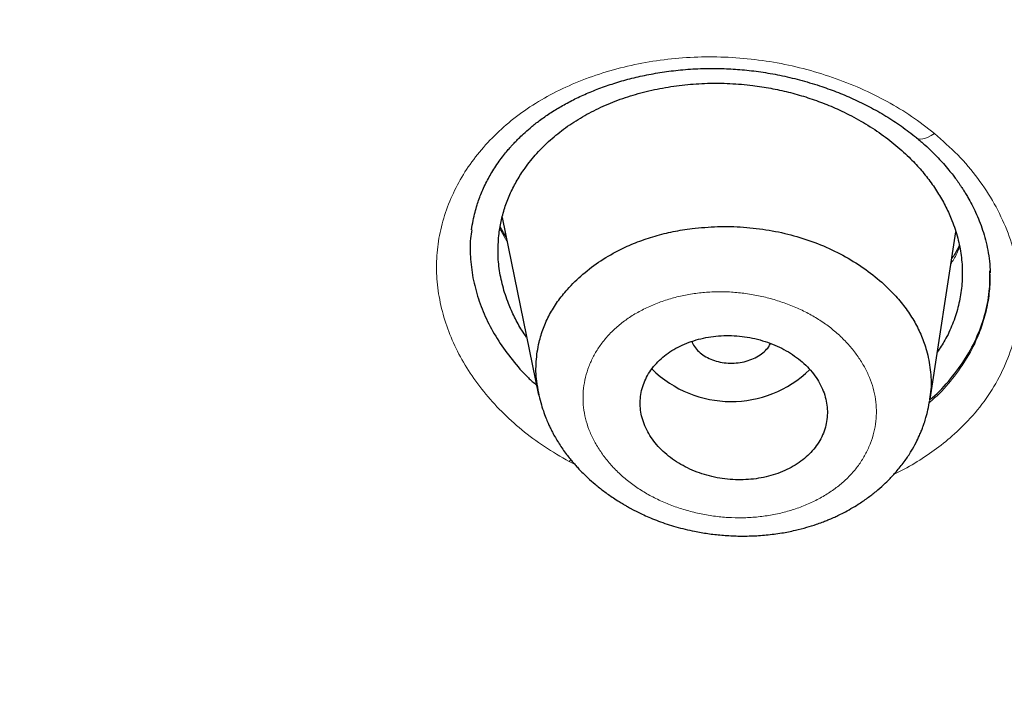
# Model space of a CAD drawing. Header units: millimetres. Extents: x 8 to 1170, y 12 to 886.
# Tile 265 of 656: x 741.11 to 750.58, y 833.02 to 839.42. Entities that reach past the tile are written whole.
import ezdxf

# ---------------------------------------------------------------- set-up
doc = ezdxf.new("R2010")
doc.units = ezdxf.units.MM

msp = doc.modelspace()

# ---------------------------------------------------------------- linework, layer by layer
at = {"color": 7, "linetype": 'Continuous', "lineweight": 30}
for p, q in [((745.7507, 837.5178), (746.0999, 835.8076)), ((749.8703, 835.7662), (750.1167, 837.3776))]:
    msp.add_line(p, q, dxfattribs=at)
at = {"color": 8, "linetype": 'Continuous', "lineweight": 0}
for p, q in [((745.7973, 837.2897), (745.7289, 837.4087)), ((746.3964, 835.1668), (746.411, 835.1838)), ((746.4479, 835.1418), (746.3964, 835.1668))]:
    msp.add_line(p, q, dxfattribs=at)
at = {"color": 8, "linetype": 'Continuous', "lineweight": 0, "flags": 128}
msp.add_lwpolyline([(749.7382, 838.2853), (749.7409, 838.2831), (749.757, 838.2747), (749.7765, 838.2712), (749.7992, 838.2727), (749.8246, 838.2792), (749.8521, 838.2905), (749.8812, 838.3064), (749.9113, 838.3265)], dxfattribs=at)
at = {"color": 7, "linetype": 'Continuous', "lineweight": 30}
msp.add_arc((747.9554, 836.8307), 1.0857, 225.28167, 314.19959, dxfattribs=at)
for points, knots in [([(727.5163, 798.6273), (726.8835, 799.0369), (725.618, 799.8563), (723.8179, 801.1604), (722.0943, 802.5167), (720.4566, 803.9275), (718.9056, 805.3885), (717.4444, 806.8974), (716.0754, 808.4512), (714.8013, 810.047), (713.6247, 811.6822), (712.5482, 813.3537), (711.5747, 815.0587), (710.7061, 816.7939), (709.9432, 818.5558), (709.287, 820.3409), (708.7384, 822.146), (708.2983, 823.9676), (707.9674, 825.8025), (707.7468, 827.6474), (707.6373, 829.4987), (707.6399, 831.3532), (707.7549, 833.2071), (707.9812, 835.057), (708.3179, 836.8995), (708.764, 838.7311), (709.3184, 840.5485), (709.9803, 842.3483), (710.7486, 844.1272), (711.6225, 845.8818), (712.6009, 847.6085), (713.6824, 849.3041), (714.8641, 850.9654), (716.1433, 852.5896), (717.5173, 854.1738), (718.9835, 855.7151), (720.5391, 857.2107), (722.1816, 858.6577), (723.9081, 860.0532), (725.716, 861.3943), (727.6023, 862.678), (729.5627, 863.9025), (731.5933, 865.0658), (733.69, 866.1658), (735.8489, 867.2008), (738.0659, 868.1687), (740.3371, 869.0676), (742.6586, 869.8956), (745.0261, 870.6506), (747.4355, 871.3308), (749.8816, 871.9354), (752.3598, 872.4638), (754.8654, 872.9152), (757.3938, 873.2888), (759.9404, 873.5845), (762.5006, 873.7996), (765.0697, 873.9407), (766.785, 873.9667), (767.6427, 873.9797)], [0, 0, 0, 0, 0.017858, 0.035716, 0.053573, 0.07143, 0.089286, 0.107143, 0.124999, 0.142856, 0.160713, 0.178571, 0.196429, 0.214287, 0.232143, 0.25, 0.267856, 0.285712, 0.303568, 0.321425, 0.339282, 0.35714, 0.374998, 0.392856, 0.410713, 0.42857, 0.446428, 0.464285, 0.482142, 0.499999, 0.517857, 0.535714, 0.553571, 0.571428, 0.589285, 0.607142, 0.624999, 0.642856, 0.660713, 0.67857, 0.696427, 0.714284, 0.732141, 0.749999, 0.767857, 0.785715, 0.803573, 0.821432, 0.83929, 0.857149, 0.875005, 0.892861, 0.910716, 0.928572, 0.946428, 0.964284, 0.982141, 1, 1, 1, 1]), ([(767.6502, 871.5797), (767.0461, 871.572), (765.8382, 871.5568), (764.0275, 871.4812), (762.2194, 871.3671), (760.4139, 871.2107), (758.6112, 871.0132), (756.8148, 870.7748), (755.08, 870.5049), (753.4114, 870.208), (751.8098, 869.8879), (750.2254, 869.5358), (748.6584, 869.1519), (747.1086, 868.7363), (745.522, 868.273), (743.903, 867.7596), (742.2567, 867.193), (740.6394, 866.5911), (739.0511, 865.9541), (737.4918, 865.2822), (735.9589, 864.5744), (734.4958, 863.852), (733.1022, 863.1192), (731.7798, 862.3812), (730.4887, 861.6173), (729.2287, 860.8275), (727.9998, 860.0119), (726.7677, 859.1468), (725.5377, 858.2306), (724.3159, 857.2617), (723.1369, 856.2663), (722.0006, 855.2445), (720.9069, 854.1964), (719.8542, 853.1205), (718.8727, 852.0501), (717.9613, 850.9898), (717.1202, 849.9461), (716.323, 848.8886), (715.5697, 847.8172), (714.8601, 846.7319), (714.1749, 845.601), (713.5193, 844.4241), (712.8987, 843.2012), (712.3315, 841.9651), (711.8175, 840.7159), (711.3567, 839.4535), (710.9487, 838.1769), (710.6042, 836.9251), (710.3196, 835.7026), (710.0914, 834.5143), (709.9112, 833.3248), (709.779, 832.134), (709.6948, 830.9416), (709.6576, 829.714), (709.6723, 828.4521), (709.7443, 827.1572), (709.8732, 825.8641), (710.0591, 824.5725), (710.3018, 823.2824), (710.6013, 821.9955), (710.9458, 820.7519), (711.3295, 819.5547), (711.7468, 818.4052), (712.209, 817.2679), (712.7162, 816.1425), (713.2686, 815.029), (713.8842, 813.8941), (714.5673, 812.7399), (715.3226, 811.5691), (716.1303, 810.4152), (716.9903, 809.2784), (717.9029, 808.1587), (718.8651, 807.0597), (719.8448, 806.0151), (720.8344, 805.0256), (721.8303, 804.0885), (722.8624, 803.174), (723.9309, 802.2819), (725.0358, 801.4124), (726.2109, 800.5405), (727.4593, 799.6694), (728.7838, 798.8027), (730.1487, 797.9655), (731.5541, 797.1581), (733.0001, 796.3805), (734.481, 795.6361), (735.9487, 794.9469), (737.3955, 794.3117), (738.8202, 793.7264), (740.2667, 793.1718), (741.7351, 792.6481), (743.2254, 792.1551), (744.7848, 791.6789), (746.4129, 791.2232), (748.1092, 790.7922), (749.8233, 790.4003), (751.5552, 790.0475), (753.3048, 789.7339), (755.0687, 789.4602), (756.7935, 789.2333), (758.4747, 789.0497), (760.1115, 788.9058), (761.7541, 788.7958), (763.4022, 788.7207), (765.0559, 788.6774), (766.1606, 788.6775), (766.7135, 788.6775)], [0, 0, 0, 0, 0.01003, 0.020054, 0.030083, 0.040124, 0.050187, 0.060282, 0.070362, 0.079553, 0.088711, 0.097842, 0.106955, 0.116055, 0.12515, 0.135215, 0.145244, 0.155247, 0.165233, 0.175211, 0.185191, 0.195231, 0.204429, 0.213609, 0.222777, 0.23194, 0.241107, 0.250284, 0.260264, 0.270231, 0.280194, 0.290164, 0.300149, 0.31016, 0.320251, 0.329484, 0.338685, 0.347862, 0.357022, 0.366175, 0.375328, 0.385279, 0.395221, 0.405163, 0.415118, 0.425096, 0.435106, 0.445185, 0.454404, 0.463594, 0.472765, 0.481925, 0.491084, 0.500249, 0.510205, 0.520158, 0.530119, 0.540101, 0.550114, 0.56017, 0.570237, 0.579425, 0.588586, 0.597726, 0.606856, 0.615983, 0.625115, 0.635087, 0.645061, 0.655045, 0.665052, 0.67509, 0.685171, 0.695207, 0.70436, 0.713496, 0.722621, 0.731743, 0.74087, 0.750008, 0.759978, 0.769956, 0.779952, 0.789974, 0.800033, 0.810138, 0.820182, 0.829338, 0.838477, 0.847605, 0.856731, 0.86586, 0.875, 0.885017, 0.895019, 0.905016, 0.915017, 0.92503, 0.935066, 0.945076, 0.954226, 0.963368, 0.97251, 0.981657, 0.990818, 1, 1, 1, 1]), ([(710.1619, 829.6907), (710.1749, 830.1932), (710.2008, 831.197), (710.3363, 832.7001), (710.5426, 834.1981), (710.8267, 835.6912), (711.1866, 837.1793), (711.6136, 838.6312), (712.1017, 840.0442), (712.6459, 841.4163), (713.2556, 842.7752), (713.9312, 844.1212), (714.6835, 845.4744), (715.5153, 846.8311), (716.4298, 848.187), (717.4134, 849.5199), (718.4663, 850.8299), (719.588, 852.1163), (720.7523, 853.3517), (721.9519, 854.5341), (723.1806, 855.6624), (724.462, 856.7597), (725.7963, 857.8259), (727.2044, 858.8763), (728.6872, 859.9077), (730.2457, 860.916), (731.8563, 861.8848), (733.5193, 862.8137), (735.2323, 863.7014), (736.9558, 864.5292), (738.682, 865.2974), (740.4056, 866.0073), (742.1615, 866.6741), (743.9495, 867.2974), (745.7974, 867.8861), (747.7048, 868.4365), (749.6714, 868.9446), (751.667, 869.4017), (753.6913, 869.8076), (755.7411, 870.1616), (757.7681, 870.4572), (759.7631, 870.6965), (761.7205, 870.882), (763.6804, 871.0183), (765.6425, 871.1053), (767.6494, 871.1437), (769.6987, 871.13), (771.7873, 871.0604), (773.8697, 870.9351), (775.9457, 870.7543), (778.0128, 870.5183), (780.0253, 870.2342), (781.9776, 869.9065), (783.867, 869.539), (785.7324, 869.1253), (787.5735, 868.6657), (789.4335, 868.1484), (791.3072, 867.5705), (793.189, 866.9289), (795.0338, 866.2379), (796.8414, 865.4977), (798.6119, 864.7086), (800.3085, 863.889), (801.9287, 863.0443), (803.4702, 862.1795), (804.9645, 861.2787), (806.4116, 860.3419), (807.843, 859.3476), (809.2531, 858.2947), (810.6355, 857.1817), (811.9582, 856.0328), (813.2214, 854.8484), (814.426, 853.6275), (815.5482, 852.3972), (816.5882, 851.1626), (817.5461, 849.93), (818.4416, 848.6758), (819.2751, 847.4), (820.0611, 846.0783), (820.7943, 844.7116), (821.469, 843.3005), (822.0708, 841.8717), (822.5999, 840.4252), (823.057, 838.9587), (823.4341, 837.5036), (823.7338, 836.0647), (823.9591, 834.6491), (824.1142, 833.2298), (824.2052, 831.8065), (824.2077, 830.8559), (824.2089, 830.3803)], [0, 0, 0, 0, 0.011674, 0.023319, 0.034953, 0.046594, 0.058259, 0.069953, 0.080961, 0.091959, 0.102962, 0.113984, 0.125039, 0.136637, 0.148231, 0.159838, 0.171475, 0.183157, 0.194877, 0.205905, 0.216918, 0.22793, 0.238954, 0.250002, 0.261585, 0.273174, 0.284784, 0.296429, 0.308126, 0.319837, 0.330846, 0.341843, 0.352841, 0.363852, 0.374887, 0.386465, 0.398061, 0.409688, 0.421363, 0.433098, 0.444853, 0.455881, 0.466873, 0.477842, 0.4888, 0.499758, 0.511447, 0.523122, 0.534797, 0.546486, 0.558206, 0.569931, 0.580933, 0.591898, 0.602839, 0.613767, 0.624694, 0.636409, 0.648098, 0.659775, 0.671455, 0.683154, 0.694888, 0.705917, 0.716904, 0.727863, 0.738806, 0.749745, 0.761427, 0.773085, 0.784734, 0.79639, 0.808067, 0.819807, 0.830858, 0.841874, 0.852868, 0.863854, 0.874847, 0.886477, 0.898088, 0.909698, 0.921323, 0.932981, 0.944738, 0.955821, 0.966873, 0.97791, 0.988948, 1, 1, 1, 1]), ([(767.1392, 811.3412), (766.8495, 811.342), (766.2723, 811.3437), (765.4107, 811.3805), (764.557, 811.4426), (763.7111, 811.5322), (762.878, 811.648), (762.0577, 811.7895), (761.2499, 811.9563), (760.4498, 812.1492), (759.658, 812.3678), (758.8775, 812.612), (758.1118, 812.8817), (757.3626, 813.1762), (756.6305, 813.4953), (755.9226, 813.8354), (755.2415, 814.1946), (754.5892, 814.5714), (753.9618, 814.9676), (753.3571, 815.3848), (752.7763, 815.8233), (752.2208, 816.2835), (751.6928, 816.7636), (751.1938, 817.2623), (750.7286, 817.7736), (750.2978, 818.2952), (749.9014, 818.8261), (749.5359, 819.3702), (749.2, 819.93), (748.8953, 820.5035), (748.6241, 821.0886), (748.389, 821.6808), (748.1894, 822.2811), (748.0269, 822.885), (747.9017, 823.4902), (747.8145, 824.0935), (747.7648, 824.6969), (747.7526, 825.3051), (747.7779, 825.9171), (747.8408, 826.5314), (747.9413, 827.142), (748.0793, 827.7489), (748.2539, 828.3485), (748.4643, 828.941), (748.7097, 829.5264), (748.9913, 830.1084), (749.3103, 830.689), (749.6646, 831.2642), (750.0532, 831.8293), (750.4724, 832.3783), (750.9222, 832.911), (751.3997, 833.4244), (751.9043, 833.9188), (752.4355, 834.3944), (752.9961, 834.8543), (753.5888, 835.3003), (754.211, 835.7304), (754.8604, 836.1421), (755.5318, 836.5317), (756.2252, 836.8991), (756.9364, 837.2423), (757.6648, 837.5616), (758.4101, 837.8575), (759.1765, 838.132), (759.9663, 838.3859), (760.7744, 838.6173), (761.5961, 838.8239), (762.4241, 839.0035), (763.2582, 839.156), (764.0936, 839.2805), (764.93, 839.3779), (765.7673, 839.4479), (766.6105, 839.4937), (767.1746, 839.502), (767.4574, 839.5062)], [0, 0, 0, 0, 0.014159, 0.028223, 0.042217, 0.056171, 0.07011, 0.083813, 0.097555, 0.111362, 0.125259, 0.139229, 0.153196, 0.167188, 0.181231, 0.195318, 0.209088, 0.222807, 0.2365, 0.250192, 0.264058, 0.277953, 0.291906, 0.305946, 0.319988, 0.333701, 0.347419, 0.361168, 0.374973, 0.389034, 0.403038, 0.417011, 0.430979, 0.445042, 0.458843, 0.472563, 0.486228, 0.499866, 0.513826, 0.527725, 0.54159, 0.55545, 0.569331, 0.583014, 0.596771, 0.610628, 0.62461, 0.638888, 0.65304, 0.667092, 0.681072, 0.695008, 0.708678, 0.722358, 0.736075, 0.749854, 0.763893, 0.77786, 0.791781, 0.805683, 0.819594, 0.833293, 0.847052, 0.860897, 0.874853, 0.88906, 0.903157, 0.91717, 0.931126, 0.945052, 0.958727, 0.972426, 0.986175, 1, 1, 1, 1]), ([(748.4192, 827.975), (748.4192, 827.9752), (748.4238, 827.9927), (748.4328, 828.0258), (748.4467, 828.0769), (748.4619, 828.1316), (748.4799, 828.1945), (748.5007, 828.2657), (748.5254, 828.3479), (748.5542, 828.4411), (748.5878, 828.5459), (748.6257, 828.6599), (748.6682, 828.783), (748.7156, 828.915), (748.7668, 829.0515), (748.8258, 829.2029), (748.8905, 829.3615), (748.9598, 829.5238), (749.0259, 829.6722), (749.0881, 829.807), (749.1458, 829.9281), (749.1992, 830.0371), (749.2516, 830.1413), (749.3077, 830.2502), (749.3711, 830.3702), (749.443, 830.5022), (749.508, 830.6182), (749.5641, 830.7158), (749.6088, 830.7923), (749.6557, 830.8713), (749.7048, 830.9526), (749.7554, 831.0348), (749.8051, 831.1144), (749.8529, 831.1895), (749.8968, 831.2575), (749.9361, 831.3176), (749.969, 831.3674), (749.9954, 831.407), (750.0162, 831.4379), (750.0359, 831.467), (750.0599, 831.5024), (750.0923, 831.5497), (750.1323, 831.6074), (750.1781, 831.6727), (750.2285, 831.7436), (750.2835, 831.8199), (750.3507, 831.9117), (750.4318, 832.0202), (750.5284, 832.1466), (750.6328, 832.2798), (750.7403, 832.4134), (750.8458, 832.5413), (750.9511, 832.666), (751.0551, 832.7863), (751.1566, 832.9012), (751.2489, 833.0036), (751.3335, 833.0958), (751.4162, 833.1844), (751.5033, 833.2763), (751.5995, 833.3759), (751.7053, 833.4835), (751.8203, 833.5981), (751.9448, 833.7193), (752.0786, 833.8469), (752.2209, 833.9791), (752.4091, 834.1498), (752.645, 834.3563), (752.9326, 834.5971), (753.2325, 834.8371), (753.4802, 835.0266), (753.6654, 835.1638), (753.779, 835.2466), (753.8813, 835.3199), (753.9719, 835.3839), (754.0462, 835.4357), (754.1056, 835.4766), (754.1514, 835.508), (754.1897, 835.5339), (754.2209, 835.555), (754.2541, 835.5771), (754.2973, 835.6061), (754.3568, 835.6458), (754.4303, 835.6943), (754.5178, 835.7516), (754.6197, 835.8175), (754.76, 835.9068), (754.9369, 836.017), (755.1461, 836.1437), (755.3584, 836.2686), (755.5719, 836.3907), (755.7865, 836.5101), (756.0022, 836.6266), (756.2959, 836.7808), (756.6692, 836.9684), (757.1242, 837.1837), (757.5802, 837.3866), (758.0383, 837.5785), (758.5002, 837.7603), (758.9608, 837.9303), (759.4198, 838.089), (759.8762, 838.2367), (760.3371, 838.3755), (760.769, 838.4965), (761.1705, 838.6016), (761.5373, 838.6916), (761.8984, 838.7745), (762.1834, 838.8357), (762.3938, 838.8787), (762.5321, 838.9062), (762.6687, 838.9325), (762.8034, 838.9578), (762.9364, 838.9819), (763.071, 839.0057), (763.2189, 839.031), (763.3872, 839.0587), (763.5798, 839.0891), (763.7924, 839.1208), (764.0252, 839.1536), (764.2783, 839.1868), (764.5519, 839.2198), (764.846, 839.2522), (765.1609, 839.2831), (765.4967, 839.3119), (765.826, 839.3358), (766.1461, 839.3552), (766.4544, 839.3703), (766.7758, 839.3822), (767.1104, 839.3909), (767.3379, 839.3931), (767.4539, 839.3942)], [0, 0, 0, 0, 0.000029, 0.00279, 0.005277, 0.008164, 0.011513, 0.01532, 0.019558, 0.024668, 0.030286, 0.03641, 0.043042, 0.050181, 0.057789, 0.065231, 0.074834, 0.083706, 0.091848, 0.09926, 0.105942, 0.111892, 0.117355, 0.123269, 0.13005, 0.137432, 0.145418, 0.149594, 0.153918, 0.158388, 0.163002, 0.16776, 0.172429, 0.176617, 0.180662, 0.184118, 0.186987, 0.189268, 0.190962, 0.192343, 0.194323, 0.197104, 0.200562, 0.204368, 0.208503, 0.212967, 0.21776, 0.224664, 0.232152, 0.240225, 0.248462, 0.256179, 0.263367, 0.271159, 0.278217, 0.284541, 0.29013, 0.295387, 0.301128, 0.307409, 0.314231, 0.321594, 0.329353, 0.337636, 0.346402, 0.355315, 0.37141, 0.387739, 0.404306, 0.421112, 0.427708, 0.43368, 0.439024, 0.443734, 0.447815, 0.45058, 0.452958, 0.45495, 0.456556, 0.457868, 0.460263, 0.463338, 0.467093, 0.471526, 0.476638, 0.482426, 0.492453, 0.502699, 0.512884, 0.523009, 0.533078, 0.543092, 0.553052, 0.573583, 0.593794, 0.613703, 0.633301, 0.652825, 0.672352, 0.690974, 0.709564, 0.728121, 0.746668, 0.761239, 0.775768, 0.789894, 0.803539, 0.808958, 0.814299, 0.81956, 0.824742, 0.829845, 0.834871, 0.840222, 0.846818, 0.854158, 0.862245, 0.871079, 0.880662, 0.890997, 0.902085, 0.913932, 0.92654, 0.939914, 0.950964, 0.962494, 0.974507, 0.987008, 1, 1, 1, 1]), ([(745.4565, 837.3976), (745.461, 837.4279), (745.4696, 837.4849), (745.4882, 837.5647), (745.508, 837.634), (745.529, 837.6958), (745.552, 837.7548), (745.5787, 837.8152), (745.609, 837.8759), (745.6428, 837.9366), (745.6798, 837.9968), (745.7205, 838.0565), (745.7615, 838.1115), (745.799, 838.1577), (745.8303, 838.194), (745.8545, 838.2207), (745.8792, 838.2471), (745.9115, 838.2802), (745.9595, 838.3262), (746.0228, 838.3822), (746.1028, 838.4459), (746.1975, 838.5129), (746.3046, 838.5798), (746.4212, 838.6436), (746.5472, 838.7037), (746.6825, 838.7592), (746.8271, 838.8095), (746.9806, 838.8537), (747.1427, 838.891), (747.3133, 838.9205), (747.4939, 838.9416), (747.6863, 838.9529), (747.8768, 838.9525), (748.0628, 838.9407), (748.2423, 838.9196), (748.4274, 838.8873), (748.6169, 838.843), (748.7982, 838.7892), (748.9697, 838.7278), (749.1306, 838.6602), (749.2898, 838.5825), (749.4456, 838.4943), (749.5974, 838.3959), (749.6909, 838.3225), (749.7382, 838.2854)], [0, 0, 0, 0, 0.023738, 0.044746, 0.063018, 0.078556, 0.093442, 0.109255, 0.125999, 0.14142, 0.15756, 0.174421, 0.190182, 0.203313, 0.213807, 0.221656, 0.226889, 0.237464, 0.251708, 0.269627, 0.291183, 0.315652, 0.341015, 0.367164, 0.394106, 0.421845, 0.450382, 0.479713, 0.509829, 0.540721, 0.5726, 0.606338, 0.642027, 0.672025, 0.703331, 0.735954, 0.769891, 0.805129, 0.835475, 0.866694, 0.898768, 0.931681, 0.965424, 1, 1, 1, 1]), ([(745.7207, 837.3621), (745.7275, 837.4063), (745.7412, 837.4951), (745.7792, 837.6255), (745.8295, 837.7529), (745.8931, 837.8761), (745.9762, 838.0044), (746.0814, 838.1351), (746.212, 838.265), (746.3593, 838.3829), (746.5222, 838.4881), (746.6985, 838.5799), (746.8867, 838.6571), (747.086, 838.7192), (747.2945, 838.7658), (747.5087, 838.7969), (747.7259, 838.8114), (747.9445, 838.8091), (748.1486, 838.7915), (748.3365, 838.7626), (748.5071, 838.7256), (748.6741, 838.6784), (748.8376, 838.621), (749.0088, 838.5488), (749.1849, 838.4593), (749.3609, 838.3502), (749.5237, 838.2293), (749.6614, 838.1063), (749.7761, 837.9847), (749.871, 837.8666), (749.9545, 837.7436), (750.0255, 837.6168), (750.0884, 837.4754), (750.1393, 837.32), (750.1727, 837.1513), (750.1841, 836.9827), (750.1737, 836.8148), (750.1423, 836.6494), (750.089, 836.4885), (750.0223, 836.3441), (749.9648, 836.2573), (749.9396, 836.2192)], [0, 0, 0, 0, 0.022303, 0.044685, 0.067192, 0.089538, 0.111815, 0.14005, 0.167917, 0.195694, 0.223661, 0.251574, 0.279342, 0.307242, 0.335545, 0.363757, 0.391623, 0.419411, 0.447394, 0.469757, 0.491986, 0.514219, 0.536597, 0.559256, 0.587088, 0.615118, 0.643166, 0.671043, 0.693341, 0.715722, 0.738228, 0.760572, 0.782843, 0.81111, 0.838988, 0.866749, 0.894669, 0.92262, 0.950398, 0.978277, 1, 1, 1, 1]), ([(749.7394, 838.2843), (749.7667, 838.2613), (749.8186, 838.2176), (749.8878, 838.1524), (749.9469, 838.0925), (750.0009, 838.0337), (750.0485, 837.9779), (750.0887, 837.9274), (750.1172, 837.8893), (750.1376, 837.861), (750.1545, 837.8369), (750.172, 837.8111), (750.1915, 837.781), (750.213, 837.7467), (750.2405, 837.7002), (750.2737, 837.6398), (750.3108, 837.5642), (750.346, 837.4819), (750.378, 837.3936), (750.4057, 837.2994), (750.4277, 837.1994), (750.4437, 837.0938), (750.4472, 837.0219), (750.449, 836.985)], [0, 0, 0, 0, 0.062421, 0.118822, 0.169274, 0.213832, 0.264141, 0.304112, 0.33379, 0.353227, 0.369797, 0.389431, 0.412127, 0.43788, 0.466688, 0.515618, 0.570945, 0.630981, 0.695575, 0.764742, 0.838509, 0.916925, 1, 1, 1, 1]), ([(745.7889, 837.3308), (745.7806, 837.3435), (745.7603, 837.3748), (745.7425, 837.4072), (745.732, 837.4264)], [0, 0, 0, 0, 0.40882, 1, 1, 1, 1]), ([(747.5787, 837.4108), (747.6606, 837.4185), (747.8245, 837.4341), (748.074, 837.4272), (748.3206, 837.3983), (748.5609, 837.3455), (748.7909, 837.2687), (749.0072, 837.1694), (749.2072, 837.0502), (749.3873, 836.9135), (749.531, 836.7743), (749.6419, 836.6385), (749.7249, 836.5098), (749.7903, 836.3759), (749.844, 836.2224), (749.8765, 836.0498), (749.885, 835.8914), (749.8693, 835.7981), (749.8641, 835.7671)], [0, 0, 0, 0, 0.069131, 0.138177, 0.206985, 0.275421, 0.343787, 0.412638, 0.481831, 0.551119, 0.620243, 0.67187, 0.723308, 0.774896, 0.826694, 0.895999, 0.965469, 1, 1, 1, 1]), ([(745.4578, 837.3981), (745.4534, 837.3704), (745.4386, 837.2768), (745.4429, 837.1134), (745.4704, 836.9109), (745.5259, 836.7102), (745.6069, 836.5146), (745.7135, 836.3252), (745.8458, 836.1443), (745.9683, 836.0025), (746.054, 835.9268), (746.0803, 835.9037)], [0, 0, 0, 0, 0.052999, 0.179422, 0.307181, 0.435049, 0.561527, 0.687984, 0.81579, 0.943678, 1, 1, 1, 1]), ([(745.9863, 836.3638), (745.9709, 836.3859), (745.9273, 836.4487), (745.8686, 836.5573), (745.8048, 836.6995), (745.7532, 836.8561), (745.7194, 837.0253), (745.7062, 837.1946), (745.7158, 837.3062), (745.7207, 837.3621)], [0, 0, 0, 0, 0.071992, 0.203944, 0.337314, 0.505312, 0.670678, 0.835026, 1, 1, 1, 1]), ([(746.1046, 835.8252), (746.0964, 835.8637), (746.0747, 835.9648), (746.0748, 836.1298), (746.099, 836.3007), (746.1453, 836.4517), (746.2049, 836.5827), (746.2825, 836.7079), (746.3872, 836.8396), (746.5242, 836.9735), (746.6979, 837.1035), (746.877, 837.2058), (747.0533, 837.2835), (747.2213, 837.3402), (747.3967, 837.3841), (747.518, 837.4019), (747.5787, 837.4108)], [0, 0, 0, 0, 0.053166, 0.139526, 0.225641, 0.289929, 0.353948, 0.418101, 0.482474, 0.568564, 0.654844, 0.741157, 0.80588, 0.870581, 0.935275, 1, 1, 1, 1]), ([(750.1508, 837.2438), (750.1507, 837.2435), (750.1353, 837.2102), (750.1108, 837.1683), (750.0839, 837.1289), (750.0772, 837.1189)], [0, 0, 0, 0, 0.004852, 0.749077, 1, 1, 1, 1]), ([(749.8635, 835.7598), (749.8724, 835.7667), (749.9503, 835.8277), (750.0702, 835.9617), (750.2184, 836.1605), (750.3307, 836.3754), (750.4081, 836.6), (750.4482, 836.8101), (750.4457, 836.945), (750.4447, 837.0018)], [0, 0, 0, 0, 0.0217443, 0.1923123, 0.3624529, 0.5347022, 0.7062088, 0.8761977, 1, 1, 1, 1]), ([(747.0794, 835.7363), (747.0802, 835.7115), (747.0816, 835.6618), (747.0971, 835.586), (747.1232, 835.5101), (747.1608, 835.4351), (747.2087, 835.3634), (747.2667, 835.2958), (747.3337, 835.2333), (747.4087, 835.1765), (747.4911, 835.1264), (747.5796, 835.0834), (747.6729, 835.048), (747.77, 835.0208), (747.8696, 835.002), (747.9704, 834.9916), (748.0713, 834.9902), (748.1709, 834.9973), (748.2682, 835.0129), (748.3617, 835.0371), (748.4506, 835.0692), (748.5337, 835.109), (748.6099, 835.1562), (748.6783, 835.2099), (748.7382, 835.2696), (748.7884, 835.3348), (748.8286, 835.4044), (748.8582, 835.4777), (748.8765, 835.5538), (748.8836, 835.6316), (748.8793, 835.7102), (748.8632, 835.7885), (748.8359, 835.8656), (748.7978, 835.9404), (748.749, 836.0119), (748.6905, 836.0792), (748.6231, 836.1414), (748.5473, 836.1977), (748.4646, 836.2474), (748.3759, 836.29), (748.2822, 836.3247), (748.1849, 836.3515), (748.0852, 836.3698), (747.9843, 836.3794), (747.8835, 836.3804), (747.784, 836.3729), (747.687, 836.3565), (747.5937, 836.3319), (747.505, 836.2994), (747.4225, 836.2589), (747.3467, 836.2114), (747.2788, 836.1574), (747.2197, 836.0972), (747.1701, 836.0319), (747.1305, 835.9623), (747.102, 835.8891), (747.0836, 835.8136), (747.0808, 835.762), (747.0794, 835.7363)], [0, 0, 0, 0, 0.017088, 0.034177, 0.052216, 0.070312, 0.088351, 0.106389, 0.124483, 0.142521, 0.160487, 0.178511, 0.196477, 0.214336, 0.23225, 0.250108, 0.267868, 0.285683, 0.303442, 0.321155, 0.338924, 0.356636, 0.374374, 0.392169, 0.409907, 0.427732, 0.445615, 0.463441, 0.481378, 0.499373, 0.517311, 0.535334, 0.553416, 0.57144, 0.589486, 0.607589, 0.625635, 0.64363, 0.661682, 0.679677, 0.697571, 0.71552, 0.733414, 0.7512, 0.769043, 0.786829, 0.804548, 0.822324, 0.840043, 0.857766, 0.875544, 0.893266, 0.911037, 0.928866, 0.946637, 0.964406, 0.982231, 1, 1, 1, 1]), ([(747.5776, 836.3244), (747.5787, 836.3204), (747.5846, 836.298), (747.6103, 836.2603), (747.6527, 836.213), (747.6916, 836.188), (747.711, 836.1755)], [0, 0, 0, 0, 0.066852, 0.377941, 0.68903, 1, 1, 1, 1]), ([(747.711, 836.1755), (747.7323, 836.1647), (747.7749, 836.1432), (747.8485, 836.1233), (747.9258, 836.1132), (748.0047, 836.1143), (748.0819, 836.1268), (748.1544, 836.1499), (748.22, 836.1824), (748.2752, 836.2234), (748.3142, 836.2647), (748.3287, 836.2932), (748.3341, 836.3039)], [0, 0, 0, 0, 0.1041371, 0.2083143, 0.3124914, 0.4166285, 0.5207656, 0.6249428, 0.7291199, 0.8332571, 0.9373942, 1, 1, 1, 1]), ([(746.1001, 835.829), (746.1071, 835.7973), (746.1202, 835.7385), (746.1451, 835.6584), (746.1691, 835.5927), (746.1907, 835.5409), (746.2091, 835.5007), (746.2257, 835.4669), (746.2452, 835.4294), (746.2697, 835.3858), (746.3, 835.3365), (746.3337, 835.2863), (746.3685, 835.2384), (746.4021, 835.1956), (746.4318, 835.16), (746.4605, 835.1272), (746.4922, 835.0928), (746.5309, 835.0531), (746.5822, 835.0038), (746.6479, 834.9457), (746.7298, 834.8805), (746.8074, 834.8253), (746.872, 834.7836), (746.9143, 834.7578), (746.9448, 834.7401), (746.9679, 834.7271), (746.9894, 834.7153), (747.0198, 834.6991), (747.0615, 834.6778), (747.1169, 834.6514), (747.1824, 834.6226), (747.2839, 834.5822), (747.424, 834.5361), (747.5835, 834.4976), (747.7317, 834.4723), (747.8655, 834.457), (748.0045, 834.4491), (748.148, 834.4495), (748.2947, 834.4589), (748.4374, 834.4773), (748.5677, 834.5027), (748.6789, 834.5314), (748.7647, 834.5584), (748.8288, 834.5814), (748.8748, 834.5995), (748.9114, 834.6148), (748.9457, 834.6299), (748.9871, 834.6491), (749.0431, 834.6769), (749.1096, 834.7133), (749.187, 834.7603), (749.2679, 834.8154), (749.3487, 834.8779), (749.4207, 834.9406), (749.4888, 835.0071), (749.5593, 835.0846), (749.6282, 835.1728), (749.6877, 835.2628), (749.7332, 835.344), (749.7611, 835.4023), (749.7773, 835.4396), (749.7857, 835.46), (749.7934, 835.4796), (749.8027, 835.5045), (749.816, 835.5424), (749.8329, 835.5973), (749.8518, 835.6704), (749.8614, 835.7257), (749.8666, 835.7562)], [0, 0, 0, 0, 0.020446, 0.037963, 0.052572, 0.064303, 0.073189, 0.080742, 0.088497, 0.099704, 0.111481, 0.123935, 0.13683, 0.147818, 0.157161, 0.164964, 0.174424, 0.185629, 0.198555, 0.217414, 0.238214, 0.260935, 0.273572, 0.283244, 0.289875, 0.294055, 0.298702, 0.304221, 0.314129, 0.325993, 0.339808, 0.355475, 0.38879, 0.423948, 0.448433, 0.473766, 0.499958, 0.527013, 0.554937, 0.583417, 0.60923, 0.631535, 0.650327, 0.662106, 0.671895, 0.679692, 0.685717, 0.694167, 0.706643, 0.722806, 0.739426, 0.761109, 0.782199, 0.80191, 0.81997, 0.841277, 0.866691, 0.889406, 0.909019, 0.925362, 0.93063, 0.935426, 0.939753, 0.94457, 0.95287, 0.964876, 0.98059, 1, 1, 1, 1])]:
    msp.add_open_spline(points, degree=3, knots=knots, dxfattribs=at)
at = {"color": 8, "linetype": 'Continuous', "lineweight": 0}
for points, knots in [([(710.6613, 829.7573), (710.682, 830.4277), (710.7233, 831.7644), (710.9581, 833.7615), (711.318, 835.7428), (711.8136, 837.7085), (712.4413, 839.6587), (713.2033, 841.5928), (714.0982, 843.5046), (715.1203, 845.3835), (716.2654, 847.219), (717.5297, 849.007), (718.9126, 850.7482), (720.4133, 852.4433), (722.0309, 854.0914), (723.7614, 855.6853), (725.5951, 857.2156), (727.5234, 858.6749), (729.5415, 860.0612), (731.649, 861.3749), (733.8461, 862.6159), (736.1312, 863.7833), (738.4962, 864.8724), (740.9275, 865.8767), (743.4134, 866.7911), (745.9493, 867.6147), (748.536, 868.3477), (751.1743, 868.9904), (753.8609, 869.5415), (756.5837, 869.9985), (759.327, 870.3588), (762.0791, 870.6216), (764.8374, 870.7862), (767.6017, 870.8533), (770.3721, 870.8223), (773.1448, 870.6921), (775.9071, 870.4632), (778.643, 870.1376), (781.3418, 869.7179), (784.0009, 869.2049), (786.6208, 868.5976), (789.2021, 867.8956), (791.7386, 867.0988), (794.2174, 866.2114), (796.6242, 865.2388), (798.9518, 864.1856), (801.2008, 863.0538), (803.3706, 861.8426), (805.4598, 860.5507), (807.4624, 859.1807), (809.3676, 857.7393), (811.1653, 856.2343), (812.851, 854.6714), (814.4257, 853.0521), (815.8901, 851.3771), (817.2427, 849.6454), (818.478, 847.861), (819.5887, 846.0335), (820.5678, 844.1728), (821.4152, 842.2848), (822.1312, 840.3695), (822.7175, 838.4268), (823.1738, 836.4574), (823.4937, 834.4651), (823.6883, 832.4571), (823.7003, 831.1131), (823.7064, 830.4409)], [0, 0, 0, 0, 0.015712, 0.031331, 0.046897, 0.062447, 0.078018, 0.093647, 0.109364, 0.125068, 0.140678, 0.156238, 0.171786, 0.187361, 0.20301, 0.218729, 0.234412, 0.250011, 0.265566, 0.281113, 0.296691, 0.312337, 0.328056, 0.343741, 0.359332, 0.374883, 0.390432, 0.406015, 0.421689, 0.437408, 0.453066, 0.468652, 0.484201, 0.499753, 0.515345, 0.531016, 0.546736, 0.5624, 0.57798, 0.593531, 0.609088, 0.62469, 0.640388, 0.656108, 0.671748, 0.687324, 0.702876, 0.718439, 0.734052, 0.749753, 0.765462, 0.781092, 0.796672, 0.812229, 0.827796, 0.843417, 0.85913, 0.874841, 0.89046, 0.906024, 0.921572, 0.937142, 0.95278, 0.96849, 0.98424, 1, 1, 1, 1]), ([(823.4881, 830.2421), (823.4864, 830.7399), (823.483, 831.7351), (823.3808, 833.225), (823.2074, 834.7108), (822.9558, 836.1928), (822.6287, 837.6677), (822.2355, 839.1021), (821.783, 840.4921), (821.2759, 841.8374), (820.7049, 843.167), (820.0699, 844.4808), (819.3584, 845.8017), (818.5671, 847.1272), (817.692, 848.4542), (816.7473, 849.7588), (815.7328, 851.0411), (814.6501, 852.2993), (813.526, 853.5054), (812.3684, 854.6568), (811.1833, 855.7529), (809.9472, 856.8168), (808.6601, 857.8482), (807.2958, 858.8662), (805.8525, 859.8678), (804.3281, 860.8491), (802.7509, 861.7902), (801.1207, 862.691), (799.4434, 863.5482), (797.7595, 864.3435), (796.0773, 865.0776), (794.3987, 865.7538), (792.6877, 866.3874), (790.9444, 866.9781), (789.1351, 867.5361), (787.2607, 868.0576), (785.3219, 868.5381), (783.3559, 868.9669), (781.3625, 869.3441), (779.3465, 869.6686), (777.3543, 869.9349), (775.3937, 870.1456), (773.4676, 870.3037), (771.5357, 870.4134), (769.5984, 870.4746), (767.618, 870.4876), (765.5977, 870.449), (763.5411, 870.3552), (761.4894, 870.2068), (759.4427, 870.004), (757.3998, 869.7468), (755.4044, 869.4421), (753.462, 869.0938), (751.5793, 868.7063), (749.7197, 868.2731), (747.8833, 867.7944), (746.0341, 867.2599), (744.1768, 866.6677), (742.3163, 866.0152), (740.4908, 865.3149), (738.7004, 864.567), (736.9413, 863.7703), (735.249, 862.942), (733.6265, 862.0871), (732.0796, 861.2121), (730.579, 860.3018), (729.1243, 859.3562), (727.687, 858.3558), (726.2722, 857.2994), (724.8854, 856.1857), (723.556, 855.0369), (722.2837, 853.8531), (721.0677, 852.6337), (719.9323, 851.4058), (718.8781, 850.1752), (717.9055, 848.9481), (716.9944, 847.7014), (716.1448, 846.4348), (715.3382, 845.1184), (714.5801, 843.7534), (713.8768, 842.3412), (713.2467, 840.9143), (712.6896, 839.4726), (712.2057, 838.0168), (711.8033, 836.5783), (711.4787, 835.1608), (711.2275, 833.7672), (711.0448, 832.3692), (710.9245, 830.9666), (710.9011, 830.0301), (710.8893, 829.5613)], [0, 0, 0, 0, 0.011718, 0.023422, 0.035131, 0.046861, 0.058633, 0.070374, 0.081376, 0.092351, 0.103314, 0.114278, 0.125258, 0.136845, 0.148439, 0.160058, 0.171716, 0.183431, 0.19516, 0.206169, 0.21715, 0.228117, 0.239082, 0.250059, 0.261698, 0.273343, 0.285009, 0.296711, 0.308463, 0.320158, 0.331114, 0.342058, 0.353001, 0.363957, 0.374937, 0.386579, 0.398224, 0.409886, 0.42158, 0.43332, 0.445046, 0.456045, 0.467022, 0.477988, 0.488955, 0.499937, 0.511584, 0.523217, 0.534851, 0.5465, 0.558178, 0.569924, 0.580979, 0.591996, 0.602988, 0.613967, 0.624945, 0.636586, 0.648202, 0.659808, 0.671417, 0.683046, 0.69478, 0.705845, 0.716869, 0.727865, 0.738844, 0.74982, 0.761474, 0.77311, 0.784742, 0.796386, 0.808059, 0.819799, 0.830845, 0.841849, 0.852823, 0.863782, 0.874741, 0.886479, 0.898182, 0.909866, 0.921548, 0.933247, 0.944959, 0.955973, 0.966969, 0.977962, 0.988967, 1, 1, 1, 1]), ([(748.223, 824.819), (748.2112, 824.9834), (748.1668, 825.6), (748.2817, 826.674), (748.5672, 828.0199), (749.0441, 829.3352), (749.6928, 830.6093), (750.5125, 831.8357), (751.4928, 833.0026), (752.6242, 834.0931), (753.8963, 835.1001), (755.2999, 836.0159), (756.8175, 836.8303), (758.4348, 837.5336), (760.1378, 838.1196), (761.9089, 838.5859), (763.7285, 838.9225), (765.5818, 839.138), (766.8288, 839.1705), (767.454, 839.1867)], [0, 0, 0, 0, 0.022354, 0.083896, 0.145364, 0.206519, 0.267341, 0.32852, 0.389822, 0.450722, 0.511619, 0.57292, 0.634101, 0.694922, 0.756069, 0.817271, 0.878091, 0.938883, 1, 1, 1, 1]), ([(746.3964, 835.1668), (746.3154, 835.2137), (746.1544, 835.3071), (745.9373, 835.4695), (745.7416, 835.6465), (745.5698, 835.8386), (745.4228, 836.0418), (745.3031, 836.2538), (745.2122, 836.4729), (745.1503, 836.6974), (745.1178, 836.9241), (745.117, 837.1499), (745.148, 837.3735), (745.2103, 837.5928), (745.3012, 837.8049), (745.4204, 838.0062), (745.5671, 838.195), (745.7397, 838.3699), (745.9357, 838.529), (746.1539, 838.6691), (746.393, 838.7898), (746.6505, 838.8897), (746.9211, 838.9688), (747.2009, 839.0249), (747.4882, 839.0576), (747.7804, 839.0667), (748.0738, 839.0529), (748.3649, 839.0149), (748.6522, 838.9532), (748.9331, 838.8683), (749.2038, 838.7627), (749.4588, 838.6367), (749.6976, 838.4927), (749.8399, 838.3821), (749.9113, 838.3265)], [0, 0, 0, 0, 0.031447, 0.062515, 0.093555, 0.124918, 0.156352, 0.187438, 0.218513, 0.249911, 0.281243, 0.312267, 0.343345, 0.374834, 0.406313, 0.437395, 0.468427, 0.499754, 0.530918, 0.561867, 0.592965, 0.624575, 0.65606, 0.687158, 0.718205, 0.749544, 0.780752, 0.811744, 0.842871, 0.87448, 0.906146, 0.93739, 0.968558, 1, 1, 1, 1]), ([(767.4571, 838.9208), (766.6299, 838.8928), (764.976, 838.8369), (762.5305, 838.4592), (760.1688, 837.8741), (757.9265, 837.0659), (755.8472, 836.0588), (753.9629, 834.8647), (752.3096, 833.5071), (750.9077, 832.0088), (749.7857, 830.3919), (748.9695, 828.6855), (748.4624, 826.9207), (748.2758, 825.1244), (748.4242, 823.3287), (748.8963, 821.5691), (749.676, 819.8748), (750.7639, 818.2756), (752.1322, 816.7963), (753.7566, 815.457), (755.6189, 814.2918), (757.6616, 813.3018), (759.1514, 812.8167), (759.8892, 812.5765)], [0, 0, 0, 0, 0.047588, 0.095149, 0.142941, 0.190344, 0.238144, 0.285719, 0.333204, 0.380902, 0.428612, 0.476282, 0.523984, 0.571757, 0.61962, 0.667442, 0.715012, 0.762559, 0.81026, 0.857774, 0.905412, 0.953161, 1, 1, 1, 1]), ([(749.9113, 838.3265), (749.9887, 838.2586), (750.1435, 838.1228), (750.3353, 837.8941), (750.4936, 837.6518), (750.6146, 837.3986), (750.6953, 837.1386), (750.7347, 836.8754), (750.7329, 836.612), (750.6874, 836.352), (750.5995, 836.0995), (750.4732, 835.8585), (750.3094, 835.6338), (750.1263, 835.4455), (749.9369, 835.2895), (749.748, 835.1647), (749.6091, 835.0839), (749.53, 835.0496), (749.5232, 835.0466)], [0, 0, 0, 0, 0.069707, 0.139303, 0.209821, 0.279825, 0.3492, 0.418977, 0.488581, 0.558093, 0.628605, 0.698954, 0.768455, 0.838152, 0.890814, 0.942974, 0.995096, 1, 1, 1, 1]), ([(750.1538, 837.2284), (750.137, 837.1898), (750.1133, 837.1356), (750.0796, 837.0854), (750.0699, 837.0709)], [0, 0, 0, 0, 0.712506, 1, 1, 1, 1]), ([(749.863, 835.7367), (749.8716, 835.7437), (749.9486, 835.8056), (750.0699, 835.9395), (750.2177, 836.1392), (750.3206, 836.3363), (750.3895, 836.5229), (750.4301, 836.6958), (750.4504, 836.8515), (750.4476, 836.9496), (750.4464, 836.9883)], [0, 0, 0, 0, 0.021631, 0.192168, 0.362548, 0.532881, 0.660678, 0.788547, 0.916588, 1, 1, 1, 1]), ([(747.6493, 836.7906), (747.6043, 836.7844), (747.5146, 836.772), (747.3848, 836.7404), (747.2597, 836.6995), (747.1404, 836.6487), (747.0286, 836.5894), (746.9265, 836.5218), (746.8348, 836.4464), (746.7542, 836.3639), (746.685, 836.2751), (746.6279, 836.181), (746.5833, 836.0818), (746.5513, 835.9784), (746.5322, 835.8728), (746.5269, 835.7663), (746.5357, 835.66), (746.5583, 835.5546), (746.5946, 835.4501), (746.6441, 835.3482), (746.7054, 835.2494), (746.7786, 835.1547), (746.8624, 835.0652), (746.9563, 834.9822), (747.0593, 834.907), (747.171, 834.8398), (747.2902, 834.7808), (747.4158, 834.7306), (747.5468, 834.6896), (747.6823, 834.6581), (747.8204, 834.6363), (747.9591, 834.6251), (748.097, 834.6246), (748.2336, 834.6348), (748.3677, 834.6553), (748.4977, 834.6861), (748.6229, 834.7271), (748.7423, 834.778), (748.8544, 834.8376), (748.9568, 834.9053), (749.0484, 834.9805), (749.1288, 835.063), (749.1979, 835.1518), (749.2551, 835.2461), (749.2997, 835.3452), (749.3316, 835.4483), (749.3506, 835.5537), (749.3558, 835.6601), (749.3471, 835.7666), (749.3245, 835.8725), (749.2888, 835.9767), (749.2403, 836.0783), (749.1789, 836.1769), (749.1054, 836.2718), (749.0213, 836.3616), (748.9274, 836.4444), (748.8244, 836.5196), (748.713, 836.5867), (748.5933, 836.6456), (748.4672, 836.6956), (748.3359, 836.7368), (748.2003, 836.7685), (748.0621, 836.7906), (747.9229, 836.8019), (747.7848, 836.8031), (747.6945, 836.7948), (747.6493, 836.7906)], [0, 0, 0, 0, 0.015636, 0.031188, 0.046807, 0.062642, 0.078441, 0.094012, 0.109513, 0.125103, 0.140643, 0.156136, 0.171734, 0.187585, 0.203394, 0.218959, 0.234438, 0.249988, 0.265444, 0.281214, 0.296837, 0.312441, 0.328334, 0.343939, 0.359411, 0.374905, 0.390539, 0.406071, 0.421647, 0.437412, 0.453231, 0.468819, 0.484329, 0.499918, 0.51556, 0.531113, 0.546731, 0.562566, 0.578452, 0.594055, 0.609533, 0.625048, 0.640647, 0.656163, 0.671746, 0.687544, 0.703307, 0.718866, 0.734376, 0.749995, 0.765524, 0.781013, 0.796611, 0.812465, 0.828284, 0.843857, 0.859337, 0.874879, 0.890347, 0.906113, 0.921746, 0.937346, 0.953306, 0.968964, 0.984475, 1, 1, 1, 1]), ([(767.1887, 812.0949), (766.6386, 812.103), (765.5395, 812.1193), (763.9039, 812.2908), (762.2956, 812.5679), (760.7335, 812.96), (759.2372, 813.4622), (757.8175, 814.068), (756.4881, 814.7727), (755.2633, 815.5684), (754.1576, 816.4486), (753.1772, 817.4039), (752.3307, 818.4247), (751.6299, 819.5015), (751.0833, 820.6257), (750.6895, 821.7871), (750.454, 822.9753), (750.383, 824.1768), (750.48, 825.3782), (750.7387, 826.5672), (751.1563, 827.7334), (751.7273, 828.867), (752.4517, 829.9563), (753.3212, 830.9895), (754.3226, 831.957), (755.4466, 832.8502), (756.6872, 833.6622), (758.0319, 834.3848), (759.4649, 835.0083), (760.972, 835.5292), (762.5425, 835.9421), (764.1599, 836.2402), (765.8059, 836.4332), (766.911, 836.463), (767.4642, 836.4779)], [0, 0, 0, 0, 0.0310639, 0.062067, 0.0933557, 0.1247041, 0.1558105, 0.1870197, 0.2183995, 0.2496273, 0.2807871, 0.3120592, 0.343336, 0.3745151, 0.4057057, 0.4370308, 0.468425, 0.499833, 0.5311921, 0.5624933, 0.5937711, 0.6250549, 0.6563604, 0.6876635, 0.7189157, 0.7500585, 0.7812448, 0.8126208, 0.8438771, 0.8749653, 0.9062748, 0.9376278, 0.9687729, 1, 1, 1, 1])]:
    msp.add_open_spline(points, degree=3, knots=knots, dxfattribs=at)

doc.saveas('drawing.dxf')
